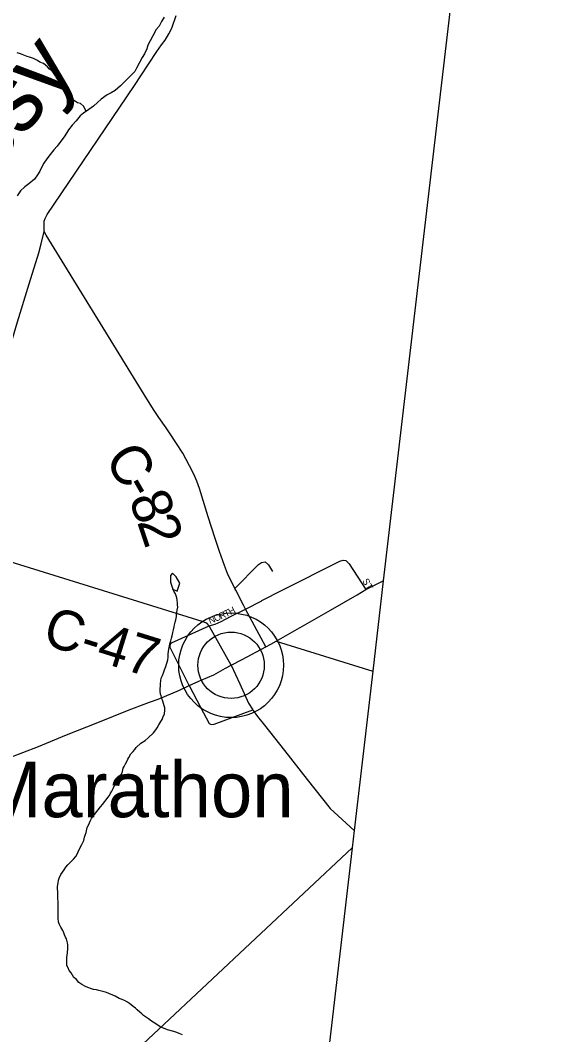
# Model space of a CAD drawing. Extents: x 1310247 to 1664935, y 235267 to 584339.
# Drawn here: x 1539401 to 1543445, y 417581 to 425192 of the extents above; entities that cross this region are included whole.
import ezdxf

# ---------------------------------------------------------------- set-up
doc = ezdxf.new("R2010")
doc.units = 0
for name, color, linetype in [('GM_X_Adjacent_County', 7, 'Continuous'), ('GM_X_County', 7, 'Continuous'), ('GM_X_County_Road', 7, 'Continuous'), ('GM_X_County_Road_Text', 7, 'Continuous'), ('GM_X_Minor_River', 7, 'Continuous'), ('GM_X_Minor_River_Text', 7, 'Continuous'), ('GM_X_State_Route', 7, 'Continuous'), ('GM_X_Township', 7, 'Continuous'), ('GM_X_Township_Road', 7, 'Continuous'), ('GM_X_Township_Subdivision', 7, 'Continuous'), ('GM_X_Township_Subdivision_Text', 7, 'Continuous'), ('GM_X_Unincorporated', 7, 'Continuous'), ('GM_X_Unincorporated_Location', 7, 'Continuous'), ('GM_X_Unincorporated_Text', 7, 'Continuous'), ('GM_X_US_Route', 7, 'Continuous')]:
    doc.layers.add(name, color=color, linetype=linetype)

msp = doc.modelspace()

# ---------------------------------------------------------------- linework, layer by layer
at = {"layer": 'GM_X_Adjacent_County'}
msp.add_lwpolyline([(1549517.7, 459950.2), (1546591.4, 460176.6), (1546361.8, 457943.3), (1546169.5, 456231.7), (1545961.6, 454405.9), (1545593.6, 451170.4), (1544985.3, 445810.6), (1544695.5, 443260.3), (1544098.9, 437989.9), (1544030.9, 437304.7), (1543312, 431172.7), (1542120.7, 420985.7), (1542043.1, 420309.2), (1541904.2, 419113.5), (1541888.4, 418981.9), (1541630.7, 416768.6), (1541059.8, 411850.8), (1540946, 411161.1), (1540841.8, 410532.7), (1540485.5, 406916.5), (1539879.6, 401684.3)], dxfattribs=at)
at = {"layer": 'GM_X_County'}
msp.add_lwpolyline([(1543312, 431172.7), (1542120.7, 420985.7), (1542043.1, 420309.2), (1541904.2, 419113.5), (1541888.4, 418981.9), (1541630.7, 416768.6), (1541059.8, 411850.8), (1540946, 411161.1), (1540841.8, 410532.7), (1540485.5, 406916.5), (1539879.6, 401684.3)], dxfattribs=at)
at = {"layer": 'GM_X_County_Road'}
for points in [[(1539578.4, 423607.4), (1539580.2, 423685.4), (1539586.6, 423705.3), (1539603.2, 423735), (1539654.8, 423811.9), (1540257.3, 424701.7), (1540362.7, 424863.6), (1540424.6, 424958.3), (1540459.6, 425007.6), (1540486.4, 425043), (1540515.4, 425090.5), (1540536.3, 425132), (1540570.3, 425227.4)], [(1540981.1, 420352.5), (1540821.4, 420637.7), (1540815.6, 420648.8), (1540800.1, 420668.3), (1540764.4, 420681), (1538912, 421255.7), (1539090.3, 421922.5), (1539144.5, 422115.5), (1539198.8, 422316.5), (1539257.3, 422525.4), (1539298.1, 422653.6), (1539313, 422700.3), (1539379.9, 422929.1), (1539468, 423215.5), (1539539, 423446.1), (1539556.5, 423515.8), (1539578.4, 423607.4)], [(1541241, 420491.3), (1541089.4, 420774.7), (1541074.6, 420802.4), (1541017.1, 420915.8), (1541010.3, 420928.9), (1540996.1, 420956.2), (1540976.9, 420992.7), (1540954, 421041.3), (1540931.4, 421101.8), (1540893.7, 421206.7), (1540861.9, 421303.5), (1540809.5, 421466.8), (1540744.3, 421678.4), (1540723.6, 421734.9), (1540702.7, 421787.4), (1540670.1, 421848.1), (1540618.3, 421943.3), (1540566.2, 422024.5), (1540529.5, 422081.4), (1540494.7, 422134.2), (1540438.5, 422211.5), (1540403.7, 422264.3), (1540349.7, 422351.6), (1539595.8, 423579), (1539578.4, 423607.4)], [(1539714.2, 416942.3), (1541888.4, 418981.9)]]:
    msp.add_lwpolyline(points, dxfattribs=at)
at = {"layer": 'GM_X_Minor_River'}
for points in [[(1540479.1, 425214.1), (1540460.4, 425182.5), (1540441.6, 425146.9), (1540419.1, 425121.4), (1540394.1, 425075.9), (1540373.2, 425038.4), (1540356.5, 425004.7), (1540349.9, 424978.8), (1540333, 424939.2), (1540314.4, 424911.6)], [(1539894.8, 424508.9), (1539874.9, 424548.4), (1539851.2, 424566.9), (1539829.3, 424573.3), (1539815.4, 424583.6), (1539795.6, 424595.9), (1539775.9, 424612.3), (1539760.1, 424626.6), (1539738.3, 424643.1), (1539728.6, 424659.3), (1539709, 424683.7), (1539701.3, 424701.9), (1539684, 424744.3), (1539672.3, 424760.5), (1539664.5, 424774.7), (1539639.1, 424813.2), (1539619.3, 424825.6), (1539603.6, 424841.9), (1539574, 424868.5), (1539548.1, 424877), (1539530.3, 424889.3), (1539498.5, 424905.9), (1539470.6, 424914.4), (1539452.7, 424920.7), (1539438.8, 424925), (1539403, 424939.6), (1539377.1, 424948.1)], [(1540314.4, 424911.6), (1540272.7, 424832.5), (1540260.1, 424806.8), (1540164.4, 424712.2)], [(1540164.4, 424712.2), (1540151.8, 424701.1), (1540113, 424664), (1540082.7, 424646.7), (1540052.4, 424631.4), (1540007.7, 424600.4), (1539979.2, 424575), (1539948.6, 424547.7), (1539914.1, 424522.5), (1539875.5, 424495.3), (1539849, 424473.9), (1539818.3, 424438.6), (1539789.5, 424405.2), (1539762.8, 424369.8), (1539748.2, 424344.1), (1539729.6, 424318.5), (1539696.7, 424275.2), (1539676.1, 424247.7), (1539651.5, 424220.2), (1539624.7, 424184.8), (1539600, 424153.3), (1539577.3, 424119.8), (1539560.5, 424086.2), (1539545.9, 424058.5), (1539529.3, 424032.8), (1539506.6, 423999.3), (1539465.9, 423964.2), (1539435.4, 423942.9), (1539402.7, 423911.6), (1539377.9, 423874.2)], [(1540544.7, 420923), (1540576, 420908.1), (1540597.2, 420967.8), (1540570.1, 421016.4), (1540540.6, 421043), (1540526.3, 421025.2), (1540527.3, 420975.2), (1540544.7, 420923)], [(1540510.5, 420438.3), (1540515.1, 420474.3), (1540519.6, 420498.3), (1540521.8, 420514.3), (1540528.2, 420536.2), (1540534.5, 420556.2), (1540538.8, 420574.1), (1540545.2, 420598.1), (1540549.6, 420618.1), (1540554, 420640.1), (1540556.2, 420656.1), (1540562.6, 420676), (1540566.9, 420694), (1540571.3, 420718), (1540571.5, 420732), (1540576.1, 420766), (1540580.5, 420788), (1540578.8, 420806.1), (1540579, 420820.1), (1540577.4, 420842.2), (1540573.7, 420858.3), (1540564.1, 420888.6), (1540552.5, 420908.8), (1540544.7, 420923)], [(1539754.2, 418195.2), (1539756.7, 418227.2), (1539757.2, 418255.3), (1539755.4, 418271.3), (1539747.9, 418299.5), (1539740.1, 418313.7), (1539732.4, 418329.9), (1539726.7, 418346), (1539718.9, 418362.2), (1539705.4, 418388.5), (1539691.8, 418412.8), (1539688, 418428.9), (1539684.4, 418453.1), (1539685.8, 418535.3), (1539684.5, 418575.4), (1539683, 418605.5), (1539681.4, 418631.6), (1539681.8, 418655.7), (1539680.1, 418671.7), (1539680.4, 418691.8), (1539684.9, 418719.8), (1539687.2, 418739.8), (1539691.5, 418755.8), (1539704, 418783.6), (1539716.3, 418799.5), (1539728.6, 418817.3), (1539740.9, 418837.1), (1539757.2, 418854.9), (1539777.6, 418874.6), (1539800, 418898.3), (1539816.4, 418918.1), (1539830.8, 418945.9), (1539837.1, 418959.8), (1539861.9, 419007.5), (1539876.4, 419037.4), (1539882.9, 419063.3), (1539887.1, 419077.3), (1539895.5, 419099.2), (1539902.1, 419135.2), (1539914.5, 419159), (1539924.9, 419182.9), (1539935.3, 419202.8), (1539947.6, 419220.6), (1539984.4, 419268.1), (1540002.8, 419289.9), (1540019.1, 419309.6), (1540031.4, 419327.5), (1540043.7, 419343.3), (1540056, 419361.1), (1540068.3, 419375), (1540074.5, 419388.9), (1540086.9, 419408.8), (1540097.2, 419428.6), (1540107.6, 419450.5), (1540111.9, 419468.5), (1540116.1, 419482.4), (1540128.5, 419506.3), (1540138.8, 419520.2), (1540159.1, 419535.8), (1540167.4, 419555.8), (1540171.8, 419579.8), (1540180, 419593.6), (1540190.4, 419613.5), (1540198.7, 419631.4), (1540207, 419647.3), (1540215.2, 419661.2), (1540229.7, 419687), (1540246, 419706.8), (1540258.3, 419720.6), (1540270.5, 419736.5), (1540305.1, 419768), (1540337.5, 419787.5), (1540359.8, 419807.1), (1540400.5, 419846.5), (1540416.9, 419868.3), (1540427.1, 419882.2), (1540439.5, 419906), (1540453.9, 419929.8), (1540464.2, 419945.7), (1540472.6, 419967.6), (1540480.9, 419985.5), (1540485.5, 420017.5), (1540483.7, 420033.6), (1540480, 420047.7), (1540468.6, 420084), (1540460.9, 420104.2), (1540457.2, 420122.3), (1540451.4, 420136.5), (1540449.8, 420158.5), (1540450.8, 420216.7), (1540453.1, 420236.7), (1540457.4, 420254.7), (1540465.8, 420276.6), (1540474.1, 420296.5), (1540482.5, 420318.4), (1540490.9, 420344.3), (1540497.2, 420360.3), (1540501.5, 420376.2), (1540505.8, 420394.2), (1540508.1, 420414.2), (1540510.5, 420438.3)], [(1540616.7, 417580.6), (1540592.8, 417591), (1540574.9, 417597.4), (1540553, 417603.8), (1540505.2, 417616.6), (1540487.3, 417625), (1540467.4, 417631.3), (1540453.5, 417637.6), (1540425.7, 417654.1), (1540409.9, 417666.4), (1540384.2, 417682.9), (1540362.4, 417699.3), (1540346.6, 417709.6), (1540324.8, 417726), (1540311, 417738.3), (1540297.2, 417750.6), (1540277.5, 417767), (1540263.7, 417781.2), (1540247.9, 417793.5), (1540218.2, 417814.1), (1540204.4, 417824.4), (1540186.5, 417834.7), (1540164.7, 417845.1), (1540142.8, 417853.5), (1540111.1, 417870.1), (1540093.2, 417878.5), (1540065.4, 417891), (1540047.5, 417897.3), (1540029.5, 417903.6), (1539989.6, 417912.3), (1539971.7, 417916.6), (1539949.8, 417921), (1539933.8, 417925.3), (1539906, 417935.8), (1539890, 417942.1), (1539862.3, 417958.6), (1539840.5, 417973.1), (1539820.9, 417995.5), (1539803.1, 418009.8), (1539781.7, 418044.3), (1539768, 418062.6), (1539758.3, 418082.8), (1539750.5, 418099), (1539749.1, 418131.1), (1539749.6, 418159.1), (1539754.2, 418195.2)]]:
    msp.add_lwpolyline(points, dxfattribs=at)
at = {"layer": 'GM_X_State_Route'}
msp.add_lwpolyline([(1540981.1, 420352.5), (1541047.1, 420213.1), (1541112.3, 420068.7), (1541143.9, 420017.8), (1541146.5, 420013.5), (1541179, 419968.4), (1541230.8, 419902.6), (1541380.5, 419713.4), (1541551.2, 419495.4), (1541724, 419277.4), (1541904.2, 419113.5)], dxfattribs=at)
at = {"layer": 'GM_X_Township'}
msp.add_lwpolyline([(1543312, 431172.7), (1542120.7, 420985.7), (1542043.1, 420309.2), (1541904.2, 419113.5), (1541888.4, 418981.9), (1541630.7, 416768.6), (1541059.8, 411850.8), (1540946, 411161.1), (1540841.8, 410532.7), (1540485.5, 406916.5), (1539879.6, 401684.3)], dxfattribs=at)
at = {"layer": 'GM_X_Township_Road'}
msp.add_lwpolyline([(1541318.3, 420533.9), (1542043.1, 420309.2)], dxfattribs=at)
at = {"layer": 'GM_X_Township_Subdivision'}
for points in [[(1541010.3, 420928.9), (1541185.3, 421107.5), (1541209.9, 421124.7), (1541236, 421127.8), (1541261.3, 421106.9), (1541291.5, 421055.9)], [(1541211.8, 420837.2), (1541212.4, 420837.5), (1541364.8, 420915.2), (1541795.6, 421133.3), (1541821.9, 421142.4), (1541841.8, 421139.8), (1541866.9, 421112.9), (1541990.9, 420921.8)], [(1540976.8, 420717.4), (1540977.8, 420717.9), (1541089.4, 420774.7), (1541211.8, 420837.2)], [(1540666.5, 420199.9), (1540523.1, 420486.6), (1540524.9, 420507), (1540533.8, 420522.2), (1540815.6, 420648.8)], [(1540815.6, 420648.8), (1540860.9, 420661.5), (1540907.5, 420682), (1540976.8, 420717.4)], [(1540666.5, 420199.9), (1540751.3, 420038.7), (1540751.6, 420038.1)], [(1540751.6, 420038.1), (1540816.4, 419915), (1540830.6, 419907.9), (1540853.7, 419910.6), (1541143.9, 420017.8)]]:
    msp.add_lwpolyline(points, dxfattribs=at)
at = {"layer": 'GM_X_Unincorporated'}
for radius in [392.8, 249]:
    msp.add_circle((1540981.1, 420352.5), radius, dxfattribs=at)
at = {"layer": 'GM_X_Unincorporated_Location'}
msp.add_line((1540981.1, 420352.5), (1540981.1, 420352.5), dxfattribs=at)
at = {"layer": 'GM_X_US_Route'}
for points in [[(1541498.9, 420635.3), (1541726.6, 420765.2), (1541926.2, 420880.7), (1541990.9, 420921.8), (1542120.6, 420985.7)], [(1540757.4, 420241.6), (1540851.5, 420281.7), (1540939, 420330.8), (1540981.1, 420352.5), (1541063.1, 420394.8), (1541241, 420491.3), (1541278.7, 420511.8), (1541318.3, 420533.9), (1541494.5, 420632.8), (1541498.9, 420635.3)], [(1540369.7, 420075.3), (1540433.9, 420099.3), (1540594, 420166.1), (1540666.5, 420199.9), (1540738.1, 420233.3), (1540743, 420235.4), (1540757.4, 420241.6)], [(1538714.8, 419444.9), (1538891.8, 419501.8), (1539083.7, 419567.5), (1539302.3, 419652.3), (1539537.1, 419742.6), (1539747.8, 419831.7), (1539982.5, 419922.1), (1540217.5, 420018.4), (1540350.3, 420068), (1540369.7, 420075.3)]]:
    msp.add_lwpolyline(points, dxfattribs=at)

# ---------------------------------------------------------------- texts
at = {"layer": 'GM_X_County_Road_Text'}
for s, rotation, p in [('C', 302.99295, (1540024.3, 421899)), ('-', 299.74682, (1540156.1, 421696.2)), ('8', 290.18452, (1540211.7, 421601.2)), ('2', 288.43166, (1540274.7, 421430)), ('C-47', 342.64621, (1539555, 420515.1))]:
    msp.add_text(s, height=300, rotation=rotation, dxfattribs=at).set_placement(p)
at = {"layer": 'GM_X_Minor_River_Text'}
msp.add_text('Grassy', height=500.05, rotation=50.00227, dxfattribs=at).set_placement((1538478.8, 423195.3))
at = {"layer": 'GM_X_Township_Subdivision_Text'}
for s, rotation, p in [('ST', 299.74321, (1541962.7, 420986.4)), ('O', 23.82711, (1540864.5, 420678.2)), ('R', 23.83957, (1540904.8, 420696)), ('T', 24.7721, (1540941.8, 420712.3)), ('H', 27.94081, (1540976.5, 420728.4)), ('N', 23.8471, (1540824.3, 420660.4))]:
    msp.add_text(s, height=50, rotation=rotation, dxfattribs=at).set_placement(p)
at = {"layer": 'GM_X_Unincorporated_Text'}
msp.add_text('Marathon', height=417, rotation=0.00001, dxfattribs=at).set_placement((1539094.5, 419212.7))

doc.saveas('drawing.dxf')
